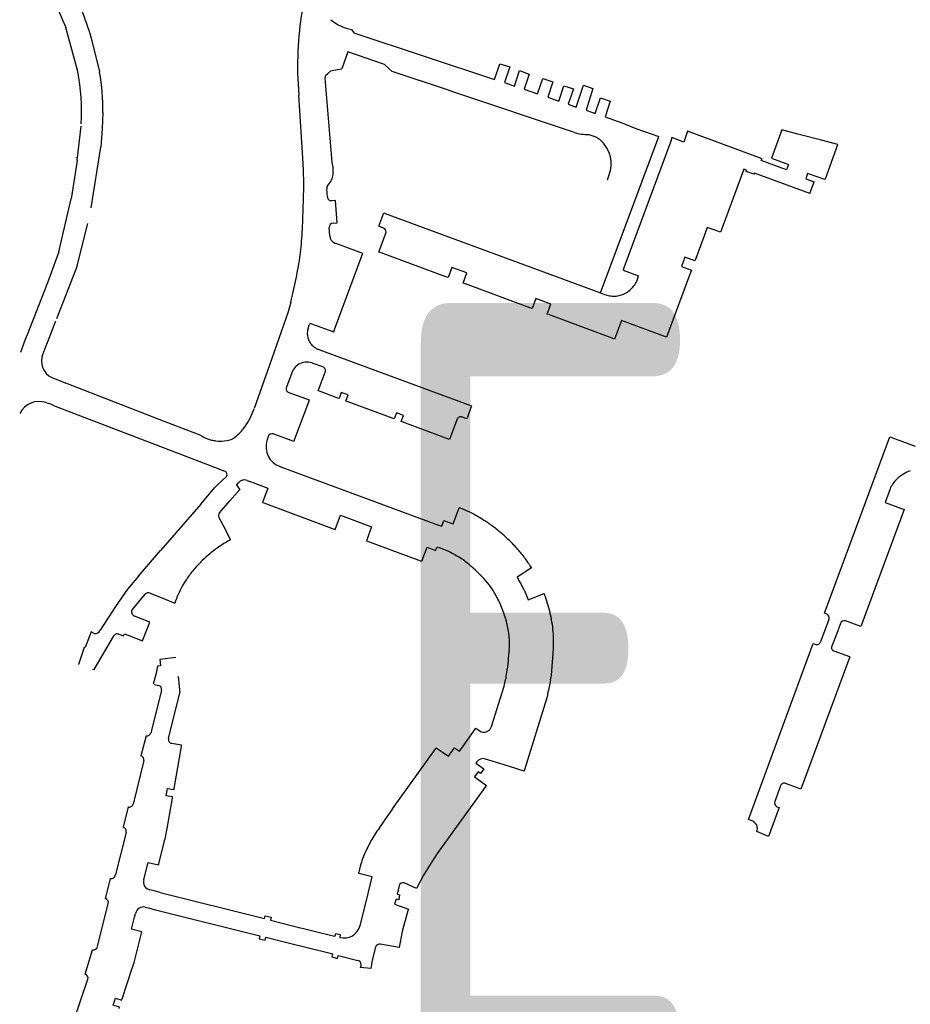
# Model space of a CAD drawing. Extents: x 148869 to 161638, y 453607 to 469810.
# Tile 842 of 1056: x 159124.2 to 159126.39, y 459841.94 to 459844.35. Entities that reach past the tile are written whole.
import ezdxf
from ezdxf.enums import TextEntityAlignment as Align

# ---------------------------------------------------------------- set-up
doc = ezdxf.new("R2010")
doc.units = 0
doc.layers.add('ALG1-OVERZICHT', color=1, linetype='CONTINUOUS')
doc.layers.add('LKI_V01_KANTRIJWEG', color=252, linetype='CONTINUOUS')
doc.styles.add('ISO', font='ISO.shx')

msp = doc.modelspace()

# ---------------------------------------------------------------- linework, layer by layer
at = {"layer": 'LKI_V01_KANTRIJWEG'}
for p, q in [((159124.2612, 459844.4634), (159124.3178, 459844.3298)), ((159124.2612, 459844.4634), (159124.3178, 459844.3298)), ((159124.347, 459844.2226), (159124.3178, 459844.3298)), ((159124.347, 459844.2226), (159124.3178, 459844.3298)), ((159125.0179, 459844.3254), (159125.0232, 459844.3173)), ((159125.0179, 459844.3254), (159125.0232, 459844.3173)), ((159124.3995, 459844.2277), (159124.3825, 459844.2976)), ((159124.3995, 459844.2277), (159124.3825, 459844.2976)), ((159125.0082, 459844.2707), (159124.9936, 459844.2286)), ((159125.0082, 459844.2707), (159124.9936, 459844.2286)), ((159124.3995, 459844.2277), (159124.4006, 459844.2209)), ((159124.3995, 459844.2277), (159124.4006, 459844.2209)), ((159124.9741, 459844.2255), (159124.9936, 459844.2286)), ((159124.9741, 459844.2255), (159124.9936, 459844.2286)), ((159124.8988, 459844.0112), (159124.8885, 459844.1641)), ((159124.8988, 459844.0112), (159124.8885, 459844.1641)), ((159125.2657, 459844.1724), (159125.2526, 459844.1772)), ((159125.2657, 459844.1724), (159125.2526, 459844.1772)), ((159125.5637, 459844.0729), (159125.2657, 459844.1724)), ((159125.5637, 459844.0729), (159125.2657, 459844.1724)), ((159124.3459, 459844.0048), (159124.3554, 459844.0883)), ((159124.3459, 459844.0048), (159124.3554, 459844.0883)), ((159126.1105, 459844.0692), (159126.0715, 459844.0792)), ((159126.1105, 459844.0692), (159126.0715, 459844.0792)), ((159126.1689, 459844.0542), (159126.1105, 459844.0692)), ((159126.1689, 459844.0542), (159126.1105, 459844.0692)), ((159125.6272, 459843.6803), (159125.7699, 459844.0631)), ((159125.6272, 459843.6803), (159125.7699, 459844.0631)), ((159125.7985, 459844.0496), (159125.6849, 459843.7413)), ((159125.7985, 459844.0496), (159125.6849, 459843.7413)), ((159125.7993, 459844.0517), (159125.7985, 459844.0496)), ((159125.7993, 459844.0517), (159125.7985, 459844.0496)), ((159126.2088, 459844.0439), (159126.1689, 459844.0542)), ((159126.2088, 459844.0439), (159126.1689, 459844.0542)), ((159126.1782, 459843.9596), (159126.2088, 459844.0439)), ((159126.1782, 459843.9596), (159126.2088, 459844.0439)), ((159124.3798, 459843.8888), (159124.4035, 459844.0367)), ((159124.3798, 459843.8888), (159124.4035, 459844.0367)), ((159124.3459, 459844.0048), (159124.3307, 459843.9106)), ((159124.3459, 459844.0048), (159124.3307, 459843.9106)), ((159124.3441, 459844.0109), (159124.3443, 459844.012)), ((159124.3441, 459844.0109), (159124.3443, 459844.012)), ((159124.9002, 459843.98), (159124.8988, 459844.0112)), ((159124.9002, 459843.98), (159124.8988, 459844.0112)), ((159124.9703, 459843.9996), (159124.9695, 459844.01)), ((159124.9703, 459843.9996), (159124.9695, 459844.01)), ((159125.6445, 459843.9573), (159125.6488, 459843.9694)), ((159125.6445, 459843.9573), (159125.6488, 459843.9694)), ((159125.9751, 459843.9746), (159125.9253, 459843.8398)), ((159125.9751, 459843.9746), (159125.9253, 459843.8398)), ((159125.9782, 459843.9831), (159125.9751, 459843.9746)), ((159125.9782, 459843.9831), (159125.9751, 459843.9746)), ((159124.9667, 459843.9539), (159124.9627, 459843.9492)), ((159124.9667, 459843.9539), (159124.9627, 459843.9492)), ((159124.9667, 459843.9539), (159124.9689, 459843.9571)), ((159124.9667, 459843.9539), (159124.9689, 459843.9571)), ((159126.1402, 459843.9237), (159126.1506, 459843.9521)), ((159126.1402, 459843.9237), (159126.1506, 459843.9521)), ((159124.9586, 459843.9154), (159124.9571, 459843.9354)), ((159124.9586, 459843.9154), (159124.9571, 459843.9354)), ((159124.3011, 459843.7808), (159124.3307, 459843.9106)), ((159124.3011, 459843.7808), (159124.3307, 459843.9106)), ((159125.0965, 459843.8763), (159125.1004, 459843.8749)), ((159125.0965, 459843.8763), (159125.1004, 459843.8749)), ((159125.1004, 459843.8749), (159125.6272, 459843.6803)), ((159125.1004, 459843.8749), (159125.6272, 459843.6803)), ((159124.3459, 459843.7467), (159124.3719, 459843.8502)), ((159124.3459, 459843.7467), (159124.3719, 459843.8502)), ((159124.9643, 459843.8202), (159124.963, 459843.8403)), ((159124.9643, 459843.8202), (159124.963, 459843.8403)), ((159125.8834, 459843.8264), (159125.8605, 459843.7643)), ((159125.8834, 459843.8264), (159125.8605, 459843.7643)), ((159124.9906, 459843.7971), (159124.9771, 459843.8021)), ((159124.9906, 459843.7971), (159124.9771, 459843.8021)), ((159124.3011, 459843.7808), (159124.2734, 459843.7046)), ((159124.3011, 459843.7808), (159124.2734, 459843.7046)), ((159124.8921, 459843.7738), (159124.8926, 459843.7782)), ((159124.8921, 459843.7738), (159124.8926, 459843.7782)), ((159125.2486, 459843.7198), (159125.0903, 459843.7783)), ((159125.2486, 459843.7198), (159125.0903, 459843.7783)), ((159124.9763, 459843.5906), (159125.0432, 459843.7714)), ((159124.9763, 459843.5906), (159125.0432, 459843.7714)), ((159124.3459, 459843.7467), (159124.3186, 459843.6772)), ((159124.3459, 459843.7467), (159124.3186, 459843.6772)), ((159125.848, 459843.7305), (159125.7916, 459843.5781)), ((159125.848, 459843.7305), (159125.7916, 459843.5781)), ((159124.2734, 459843.7046), (159124.2236, 459843.5777)), ((159124.2734, 459843.7046), (159124.2236, 459843.5777)), ((159125.7163, 459843.7091), (159125.7179, 459843.7133)), ((159125.7163, 459843.7091), (159125.7179, 459843.7133)), ((159125.7179, 459843.7133), (159125.7205, 459843.7219)), ((159125.7179, 459843.7133), (159125.7205, 459843.7219)), ((159125.4545, 459843.6438), (159125.2965, 459843.7022)), ((159125.4545, 459843.6438), (159125.2965, 459843.7022)), ((159125.6272, 459843.6803), (159125.637, 459843.6767)), ((159125.6272, 459843.6803), (159125.637, 459843.6767)), ((159124.3186, 459843.6772), (159124.2954, 459843.617)), ((159124.3186, 459843.6772), (159124.2954, 459843.617)), ((159124.8686, 459843.6577), (159124.8628, 459843.6342)), ((159124.8686, 459843.6577), (159124.8628, 459843.6342)), ((159124.2927, 459843.6113), (159124.2724, 459843.5578)), ((159124.2927, 459843.6113), (159124.2724, 459843.5578)), ((159125.656, 459843.5693), (159125.5023, 459843.6263)), ((159125.656, 459843.5693), (159125.5023, 459843.6263)), ((159124.9112, 459843.5929), (159124.9139, 459843.6022)), ((159124.9112, 459843.5929), (159124.9139, 459843.6022)), ((159124.2188, 459843.5664), (159124.2067, 459843.5346)), ((159124.2188, 459843.5664), (159124.2067, 459843.5346)), ((159124.2236, 459843.5777), (159124.2188, 459843.5664)), ((159124.2236, 459843.5777), (159124.2188, 459843.5664)), ((159124.2724, 459843.5578), (159124.2683, 459843.5479)), ((159124.2724, 459843.5578), (159124.2683, 459843.5479)), ((159124.9472, 459843.499), (159124.924, 459843.5076)), ((159124.9472, 459843.499), (159124.924, 459843.5076)), ((159124.2918, 459843.4702), (159124.3023, 459843.4655)), ((159124.2918, 459843.4702), (159124.3023, 459843.4655)), ((159124.3023, 459843.4655), (159124.318, 459843.4594)), ((159124.3023, 459843.4655), (159124.318, 459843.4594)), ((159124.8711, 459843.4848), (159124.8581, 459843.4494)), ((159124.8711, 459843.4848), (159124.8581, 459843.4494)), ((159124.5614, 459843.365), (159124.318, 459843.4594)), ((159124.5614, 459843.365), (159124.318, 459843.4594)), ((159124.9844, 459843.4227), (159124.939, 459843.4393)), ((159124.9844, 459843.4227), (159124.939, 459843.4393)), ((159125.1197, 459843.3727), (159125.0068, 459843.4144)), ((159125.1197, 459843.3727), (159125.0068, 459843.4144)), ((159124.2809, 459843.4075), (159124.2695, 459843.4115)), ((159124.2809, 459843.4075), (159124.2695, 459843.4115)), ((159124.2878, 459843.4047), (159124.2809, 459843.4075)), ((159124.2878, 459843.4047), (159124.2809, 459843.4075)), ((159124.2878, 459843.4047), (159124.5395, 459843.3085)), ((159124.2878, 459843.4047), (159124.5395, 459843.3085)), ((159124.9119, 459843.4127), (159124.8783, 459843.3222)), ((159124.9119, 459843.4127), (159124.8783, 459843.3222)), ((159124.6472, 459843.332), (159124.5614, 459843.365)), ((159124.6472, 459843.332), (159124.5614, 459843.365)), ((159125.2552, 459843.3224), (159125.1419, 459843.3645)), ((159125.2552, 459843.3224), (159125.1419, 459843.3645)), ((159124.7262, 459843.323), (159124.7289, 459843.3246)), ((159124.7262, 459843.323), (159124.7289, 459843.3246)), ((159124.8107, 459843.3204), (159124.8103, 459843.319)), ((159124.8107, 459843.3204), (159124.8103, 459843.319)), ((159124.8133, 459843.3287), (159124.8107, 459843.3204)), ((159124.8133, 459843.3287), (159124.8107, 459843.3204)), ((159126.3514, 459843.3225), (159126.398, 459843.3052)), ((159126.3514, 459843.3225), (159126.398, 459843.3052)), ((159124.5395, 459843.3085), (159124.6927, 459843.2493)), ((159124.5395, 459843.3085), (159124.6927, 459843.2493)), ((159124.6927, 459843.2493), (159124.7044, 459843.2447)), ((159124.6927, 459843.2493), (159124.7044, 459843.2447)), ((159124.6899, 459843.2115), (159124.7118, 459843.2304)), ((159124.6899, 459843.2115), (159124.7118, 459843.2304)), ((159124.7624, 459843.2209), (159124.7722, 459843.2173)), ((159124.7624, 459843.2209), (159124.7722, 459843.2173)), ((159124.6483, 459843.1628), (159124.6832, 459843.204)), ((159124.6483, 459843.1628), (159124.6832, 459843.204)), ((159124.6899, 459843.2115), (159124.6832, 459843.204)), ((159124.6899, 459843.2115), (159124.6832, 459843.204)), ((159124.7197, 459843.1709), (159124.7443, 459843.1992)), ((159124.7197, 459843.1709), (159124.7443, 459843.1992)), ((159124.7356, 459843.2097), (159124.7406, 459843.2154)), ((159124.7356, 459843.2097), (159124.7406, 459843.2154)), ((159124.7356, 459843.2097), (159124.7443, 459843.1992)), ((159124.7356, 459843.2097), (159124.7443, 459843.1992)), ((159124.7722, 459843.2173), (159124.7763, 459843.2158)), ((159124.7722, 459843.2173), (159124.7763, 459843.2158)), ((159126.3364, 459843.2003), (159126.3243, 459843.1667)), ((159126.3364, 459843.2003), (159126.3243, 459843.1667)), ((159124.6483, 459843.1628), (159124.55, 459843.0493)), ((159124.6483, 459843.1628), (159124.55, 459843.0493)), ((159124.6942, 459843.1416), (159124.7197, 459843.1709)), ((159124.6942, 459843.1416), (159124.7197, 459843.1709)), ((159124.8026, 459843.1663), (159124.9754, 459843.1018)), ((159124.8026, 459843.1663), (159124.9754, 459843.1018)), ((159125.2667, 459843.115), (159125.2814, 459843.1543)), ((159125.2667, 459843.115), (159125.2814, 459843.1543)), ((159125.2439, 459843.1232), (159125.2569, 459843.1185)), ((159125.2439, 459843.1232), (159125.2569, 459843.1185)), ((159125.2569, 459843.1185), (159125.2667, 459843.115)), ((159125.2569, 459843.1185), (159125.2667, 459843.115)), ((159125.0567, 459843.0721), (159125.1867, 459843.0242)), ((159125.0567, 459843.0721), (159125.1867, 459843.0242)), ((159125.227, 459843.0583), (159125.2333, 459843.0561)), ((159125.227, 459843.0583), (159125.2333, 459843.0561)), ((159125.2434, 459843.0521), (159125.2333, 459843.0561)), ((159125.2434, 459843.0521), (159125.2333, 459843.0561)), ((159124.4956, 459842.9865), (159124.55, 459843.0493)), ((159124.4956, 459842.9865), (159124.55, 459843.0493)), ((159124.481, 459842.9053), (159124.5122, 459842.9423)), ((159124.481, 459842.9053), (159124.5122, 459842.9423)), ((159125.4401, 459842.9535), (159125.446, 459842.9398)), ((159125.4401, 459842.9535), (159125.446, 459842.9398)), ((159125.4892, 459842.9443), (159125.4903, 459842.9413)), ((159125.4892, 459842.9443), (159125.4903, 459842.9413)), ((159125.3809, 459842.9217), (159125.3783, 459842.9267)), ((159125.3809, 459842.9217), (159125.3783, 459842.9267)), ((159125.3884, 459842.9027), (159125.3809, 459842.9217)), ((159125.3884, 459842.9027), (159125.3809, 459842.9217)), ((159126.1866, 459842.881), (159126.1663, 459842.8262)), ((159126.1866, 459842.881), (159126.1663, 459842.8262)), ((159126.2652, 459842.8635), (159126.2276, 459842.8773)), ((159126.2652, 459842.8635), (159126.2276, 459842.8773)), ((159124.4477, 459842.8444), (159124.4592, 459842.8406)), ((159124.4477, 459842.8444), (159124.4592, 459842.8406)), ((159124.5876, 459842.7872), (159124.5484, 459842.7827)), ((159124.5876, 459842.7872), (159124.5484, 459842.7827)), ((159126.2376, 459842.7889), (159126.1997, 459842.8027)), ((159126.2376, 459842.7889), (159126.1997, 459842.8027)), ((159124.5391, 459842.7493), (159124.5319, 459842.7223)), ((159124.5391, 459842.7493), (159124.5319, 459842.7223)), ((159124.5933, 459842.7413), (159124.5973, 459842.7014)), ((159124.5933, 459842.7413), (159124.5973, 459842.7014)), ((159125.5053, 459842.7326), (159125.507, 459842.7438)), ((159125.5053, 459842.7326), (159125.507, 459842.7438)), ((159124.5341, 459842.7217), (159124.5453, 459842.719)), ((159124.5341, 459842.7217), (159124.5453, 459842.719)), ((159125.3606, 459842.6189), (159125.3912, 459842.7178)), ((159125.3606, 459842.6189), (159125.3912, 459842.7178)), ((159124.5523, 459842.7072), (159124.5279, 459842.6094)), ((159124.5523, 459842.7072), (159124.5279, 459842.6094)), ((159124.5695, 459842.5895), (159124.5973, 459842.7014)), ((159124.5695, 459842.5895), (159124.5973, 459842.7014)), ((159124.5147, 459842.5961), (159124.502, 459842.5466)), ((159124.5147, 459842.5961), (159124.502, 459842.5466)), ((159124.5279, 459842.6094), (159124.5266, 459842.6032)), ((159124.5279, 459842.6094), (159124.5266, 459842.6032)), ((159124.5836, 459842.4672), (159124.601, 459842.5698)), ((159124.5836, 459842.4672), (159124.601, 459842.5698)), ((159125.282, 459842.5579), (159125.2912, 459842.5708)), ((159125.282, 459842.5579), (159125.2912, 459842.5708)), ((159125.1179, 459842.4173), (159125.2237, 459842.5646)), ((159125.1179, 459842.4173), (159125.2237, 459842.5646)), ((159124.5093, 459842.535), (159124.4825, 459842.4284)), ((159124.5093, 459842.535), (159124.4825, 459842.4284)), ((159125.3243, 459842.5322), (159125.3222, 459842.5285)), ((159125.3243, 459842.5322), (159125.3222, 459842.5285)), ((159125.3889, 459842.5257), (159125.3454, 459842.539)), ((159125.3889, 459842.5257), (159125.3454, 459842.539)), ((159125.4404, 459842.5096), (159125.3889, 459842.5257)), ((159125.4404, 459842.5096), (159125.3889, 459842.5257)), ((159125.4413, 459842.5125), (159125.4404, 459842.5096)), ((159125.4413, 459842.5125), (159125.4404, 459842.5096)), ((159126.0681, 459842.473), (159126.054, 459842.4354)), ((159126.0681, 459842.473), (159126.054, 459842.4354)), ((159126.1011, 459842.4715), (159126.0804, 459842.4792)), ((159126.1011, 459842.4715), (159126.0804, 459842.4792)), ((159124.5661, 459842.3692), (159124.579, 459842.4433)), ((159124.5661, 459842.3692), (159124.579, 459842.4433)), ((159124.4705, 459842.4216), (159124.4581, 459842.3718)), ((159124.4705, 459842.4216), (159124.4581, 459842.3718)), ((159125.1179, 459842.4173), (159125.104, 459842.3977)), ((159125.1179, 459842.4173), (159125.104, 459842.3977)), ((159126.0647, 459842.4204), (159126.0384, 459842.3497)), ((159126.0647, 459842.4204), (159126.0384, 459842.3497)), ((159126.0595, 459842.4221), (159126.0647, 459842.4204)), ((159126.0595, 459842.4221), (159126.0647, 459842.4204)), ((159125.104, 459842.3977), (159125.0878, 459842.3738)), ((159125.104, 459842.3977), (159125.0878, 459842.3738)), ((159124.4654, 459842.3591), (159124.4395, 459842.2559)), ((159124.4654, 459842.3591), (159124.4395, 459842.2559)), ((159126.0384, 459842.3497), (159126.0103, 459842.3612)), ((159126.0384, 459842.3497), (159126.0103, 459842.3612)), ((159124.5459, 459842.2824), (159124.5589, 459842.3351)), ((159124.5459, 459842.2824), (159124.5589, 459842.3351)), ((159124.5092, 459842.2436), (159124.5125, 459842.2567)), ((159124.5092, 459842.2436), (159124.5125, 459842.2567)), ((159125.0354, 459842.2589), (159125.0359, 459842.2618)), ((159125.0354, 459842.2589), (159125.0359, 459842.2618)), ((159124.4151, 459842.1971), (159124.4273, 459842.2467)), ((159124.4151, 459842.1971), (159124.4273, 459842.2467)), ((159124.5346, 459842.2162), (159124.5235, 459842.2188)), ((159124.5346, 459842.2162), (159124.5235, 459842.2188)), ((159124.5492, 459842.2124), (159124.5346, 459842.2162)), ((159124.5492, 459842.2124), (159124.5346, 459842.2162)), ((159124.3953, 459842.0796), (159124.422, 459842.1852)), ((159124.3953, 459842.0796), (159124.422, 459842.1852)), ((159125.0388, 459842.1313), (159125.0532, 459842.1891)), ((159125.0388, 459842.1313), (159125.0532, 459842.1891)), ((159124.4865, 459842.1515), (159124.489, 459842.1612)), ((159124.4865, 459842.1515), (159124.489, 459842.1612)), ((159124.5126, 459842.1763), (159124.5229, 459842.1736)), ((159124.5126, 459842.1763), (159124.5229, 459842.1736)), ((159124.5229, 459842.1736), (159124.5374, 459842.17)), ((159124.5229, 459842.1736), (159124.5374, 459842.17)), ((159124.4887, 459842.054), (159124.5032, 459842.1129)), ((159124.4887, 459842.054), (159124.5032, 459842.1129)), ((159124.3657, 459842.0126), (159124.3831, 459842.0721)), ((159124.3657, 459842.0126), (159124.3831, 459842.0721)), ((159124.4558, 459841.9515), (159124.4808, 459842.0272)), ((159124.4558, 459841.9515), (159124.4808, 459842.0272)), ((159125.0648, 459842.0263), (159125.0398, 459842.0288)), ((159125.0648, 459842.0263), (159125.0398, 459842.0288)), ((159124.3366, 459841.8967), (159124.3719, 459841.9999)), ((159124.3366, 459841.8967), (159124.3719, 459841.9999))]:
    msp.add_line(p, q, dxfattribs=at)
for points in [[(159125.0232, 459844.3173), (159125.3679, 459844.2024), (159125.3805, 459844.2415), (159125.405, 459844.2337), (159125.3924, 459844.1951), (159125.4165, 459844.1864), (159125.4291, 459844.2245), (159125.4527, 459844.2162), (159125.4406, 459844.1791), (159125.4732, 459844.1675), (159125.4858, 459844.2056), (159125.5109, 459844.1973), (159125.4983, 459844.1592), (159125.5254, 459844.1495), (159125.5375, 459844.1876), (159125.5611, 459844.1798), (159125.5485, 459844.1422), (159125.5681, 459844.1354), (159125.5855, 459844.1886), (159125.6086, 459844.1808), (159125.5922, 459844.1277), (159125.6147, 459844.1199), (159125.6273, 459844.1575), (159125.6509, 459844.1498), (159125.6388, 459844.1112), (159125.6819, 459844.0955)], [(159125.0232, 459844.3173), (159125.3679, 459844.2024), (159125.3805, 459844.2415), (159125.405, 459844.2337), (159125.3924, 459844.1951), (159125.4165, 459844.1864), (159125.4291, 459844.2245), (159125.4527, 459844.2162), (159125.4406, 459844.1791), (159125.4732, 459844.1675), (159125.4858, 459844.2056), (159125.5109, 459844.1973), (159125.4983, 459844.1592), (159125.5254, 459844.1495), (159125.5375, 459844.1876), (159125.5611, 459844.1798), (159125.5485, 459844.1422), (159125.5681, 459844.1354), (159125.5855, 459844.1886), (159125.6086, 459844.1808), (159125.5922, 459844.1277), (159125.6147, 459844.1199), (159125.6273, 459844.1575), (159125.6509, 459844.1498), (159125.6388, 459844.1112), (159125.6819, 459844.0955)], [(159125.1101, 459844.2287), (159125.0985, 459844.2391), (159125.0082, 459844.2707)], [(159125.1101, 459844.2287), (159125.0985, 459844.2391), (159125.0082, 459844.2707)], [(159124.9695, 459844.01), (159124.9533, 459844.2059), (159124.9546, 459844.2137), (159124.96, 459844.2175), (159124.9669, 459844.2243), (159124.9741, 459844.2255)], [(159124.9695, 459844.01), (159124.9533, 459844.2059), (159124.9546, 459844.2137), (159124.96, 459844.2175), (159124.9669, 459844.2243), (159124.9741, 459844.2255)], [(159125.2526, 459844.1772), (159125.1172, 459844.2223), (159125.1101, 459844.2287)], [(159125.2526, 459844.1772), (159125.1172, 459844.2223), (159125.1101, 459844.2287)], [(159124.4084, 459844.1217), (159124.4069, 459844.0827), (159124.4035, 459844.0367)], [(159124.4084, 459844.1217), (159124.4069, 459844.0827), (159124.4035, 459844.0367)], [(159125.6819, 459844.0955), (159125.7136, 459844.0824), (159125.7699, 459844.0631)], [(159125.6819, 459844.0955), (159125.7136, 459844.0824), (159125.7699, 459844.0631)], [(159126.023, 459844.0087), (159125.8401, 459844.0763), (159125.8316, 459844.0496), (159125.8019, 459844.0607), (159125.7993, 459844.0517)], [(159126.023, 459844.0087), (159125.8401, 459844.0763), (159125.8316, 459844.0496), (159125.8019, 459844.0607), (159125.7993, 459844.0517)], [(159126.0715, 459844.0792), (159126.0464, 459844.0102), (159126.084, 459843.9962)], [(159126.0715, 459844.0792), (159126.0464, 459844.0102), (159126.084, 459843.9962)], [(159125.6482, 459844.0243), (159125.6424, 459844.036), (159125.6349, 459844.0466)], [(159125.6482, 459844.0243), (159125.6424, 459844.036), (159125.6349, 459844.0466)], [(159126.084, 459843.9962), (159126.088, 459843.9947), (159126.0831, 459843.9818), (159126.0212, 459844.0044), (159126.023, 459844.0087)], [(159126.084, 459843.9962), (159126.088, 459843.9947), (159126.0831, 459843.9818), (159126.0212, 459844.0044), (159126.023, 459844.0087)], [(159124.8997, 459843.9022), (159124.9008, 459843.9487), (159124.9002, 459843.98)], [(159124.8997, 459843.9022), (159124.9008, 459843.9487), (159124.9002, 459843.98)], [(159126.1402, 459843.9237), (159126.0043, 459843.9735), (159126.0032, 459843.9707), (159125.9843, 459843.9777), (159125.9852, 459843.9804), (159125.9782, 459843.9831)], [(159126.1402, 459843.9237), (159126.0043, 459843.9735), (159126.0032, 459843.9707), (159125.9843, 459843.9777), (159125.9852, 459843.9804), (159125.9782, 459843.9831)], [(159126.1388, 459843.9714), (159126.1346, 459843.9729), (159126.13, 459843.9597), (159126.1506, 459843.9521)], [(159126.1388, 459843.9714), (159126.1346, 459843.9729), (159126.13, 459843.9597), (159126.1506, 459843.9521)], [(159126.1782, 459843.9596), (159126.1771, 459843.9599), (159126.1765, 459843.9576), (159126.1388, 459843.9714)], [(159126.1782, 459843.9596), (159126.1771, 459843.9599), (159126.1765, 459843.9576), (159126.1388, 459843.9714)], [(159124.9627, 459843.9492), (159124.9587, 459843.9431), (159124.9575, 459843.9393), (159124.9571, 459843.9354)], [(159124.9627, 459843.9492), (159124.9587, 459843.9431), (159124.9575, 459843.9393), (159124.9571, 459843.9354)], [(159124.9723, 459843.8509), (159124.9822, 459843.8516), (159124.9788, 459843.9068), (159124.969, 459843.9057)], [(159124.9723, 459843.8509), (159124.9822, 459843.8516), (159124.9788, 459843.9068), (159124.969, 459843.9057)], [(159125.0956, 459843.8391), (159125.0844, 459843.8433), (159125.0965, 459843.8763)], [(159125.0956, 459843.8391), (159125.0844, 459843.8433), (159125.0965, 459843.8763)], [(159125.0903, 459843.7783), (159125.0847, 459843.7804), (159125.1015, 459843.8264)], [(159125.0903, 459843.7783), (159125.0847, 459843.7804), (159125.1015, 459843.8264)], [(159125.9253, 459843.8398), (159125.9212, 459843.8286), (159125.8886, 459843.8404), (159125.8834, 459843.8264)], [(159125.9253, 459843.8398), (159125.9212, 459843.8286), (159125.8886, 459843.8404), (159125.8834, 459843.8264)], [(159125.0432, 459843.7714), (159125.0453, 459843.7771), (159124.9906, 459843.7971)], [(159125.0432, 459843.7714), (159125.0453, 459843.7771), (159124.9906, 459843.7971)], [(159125.8605, 459843.7643), (159125.8585, 459843.7588), (159125.8341, 459843.7676), (159125.8256, 459843.7453), (159125.8501, 459843.736), (159125.848, 459843.7305)], [(159125.8605, 459843.7643), (159125.8585, 459843.7588), (159125.8341, 459843.7676), (159125.8256, 459843.7453), (159125.8501, 459843.736), (159125.848, 459843.7305)], [(159125.2965, 459843.7022), (159125.2909, 459843.7043), (159125.2999, 459843.7291), (159125.2631, 459843.7423), (159125.2541, 459843.7178), (159125.2486, 459843.7198)], [(159125.2965, 459843.7022), (159125.2909, 459843.7043), (159125.2999, 459843.7291), (159125.2631, 459843.7423), (159125.2541, 459843.7178), (159125.2486, 459843.7198)], [(159125.6849, 459843.7413), (159125.6828, 459843.7356), (159125.7205, 459843.7219)], [(159125.6849, 459843.7413), (159125.6828, 459843.7356), (159125.7205, 459843.7219)], [(159125.5023, 459843.6263), (159125.4966, 459843.6284), (159125.5057, 459843.6526), (159125.4692, 459843.6663), (159125.4599, 459843.6418), (159125.4545, 459843.6438)], [(159125.5023, 459843.6263), (159125.4966, 459843.6284), (159125.5057, 459843.6526), (159125.4692, 459843.6663), (159125.4599, 459843.6418), (159125.4545, 459843.6438)], [(159124.8628, 459843.6342), (159124.8169, 459843.5032), (159124.779, 459843.3969)], [(159124.8628, 459843.6342), (159124.8169, 459843.5032), (159124.779, 459843.3969)], [(159125.7916, 459843.5781), (159125.7894, 459843.5722), (159125.6787, 459843.6131), (159125.6618, 459843.5672), (159125.656, 459843.5693)], [(159125.7916, 459843.5781), (159125.7894, 459843.5722), (159125.6787, 459843.6131), (159125.6618, 459843.5672), (159125.656, 459843.5693)], [(159124.9199, 459843.6047), (159124.9742, 459843.5849), (159124.9763, 459843.5906)], [(159124.9199, 459843.6047), (159124.9742, 459843.5849), (159124.9763, 459843.5906)], [(159124.2683, 459843.5479), (159124.2609, 459843.5288), (159124.2594, 459843.523)], [(159124.2683, 459843.5479), (159124.2609, 459843.5288), (159124.2594, 459843.523)], [(159124.9375, 459843.5416), (159125.3116, 459843.4036), (159125.3004, 459843.3722), (159125.2888, 459843.3764)], [(159124.9375, 459843.5416), (159125.3116, 459843.4036), (159125.3004, 459843.3722), (159125.2888, 459843.3764)], [(159124.939, 459843.4393), (159124.9362, 459843.4403), (159124.9529, 459843.4862)], [(159124.939, 459843.4393), (159124.9362, 459843.4403), (159124.9529, 459843.4862)], [(159124.8643, 459843.4363), (159124.9139, 459843.4181), (159124.9119, 459843.4127)], [(159124.8643, 459843.4363), (159124.9139, 459843.4181), (159124.9119, 459843.4127)], [(159125.0068, 459843.4144), (159125.0041, 459843.4154), (159125.0096, 459843.4305), (159124.9926, 459843.4368), (159124.9871, 459843.4217), (159124.9844, 459843.4227)], [(159125.0068, 459843.4144), (159125.0041, 459843.4154), (159125.0096, 459843.4305), (159124.9926, 459843.4368), (159124.9871, 459843.4217), (159124.9844, 459843.4227)], [(159125.1419, 459843.3645), (159125.1396, 459843.3654), (159125.1451, 459843.3804), (159125.1281, 459843.3867), (159125.1224, 459843.3717), (159125.1197, 459843.3727)], [(159125.1419, 459843.3645), (159125.1396, 459843.3654), (159125.1451, 459843.3804), (159125.1281, 459843.3867), (159125.1224, 459843.3717), (159125.1197, 459843.3727)], [(159125.2759, 459843.3696), (159125.2578, 459843.3214), (159125.2552, 459843.3224)], [(159125.2759, 459843.3696), (159125.2578, 459843.3214), (159125.2552, 459843.3224)], [(159124.8783, 459843.3222), (159124.8761, 459843.3164), (159124.8261, 459843.3352)], [(159124.8783, 459843.3222), (159124.8761, 459843.3164), (159124.8261, 459843.3352)], [(159126.1812, 459842.8941), (159126.176, 459842.8962), (159126.3358, 459843.3281), (159126.3514, 459843.3225)], [(159126.1812, 459842.8941), (159126.176, 459842.8962), (159126.3358, 459843.3281), (159126.3514, 459843.3225)], [(159124.8424, 459843.2553), (159125.0365, 459843.1831), (159125.2213, 459843.1151)], [(159124.8424, 459843.2553), (159125.0365, 459843.1831), (159125.2213, 459843.1151)], [(159124.7763, 459843.2158), (159124.8126, 459843.2023), (159124.7996, 459843.1674), (159124.8026, 459843.1663)], [(159124.7763, 459843.2158), (159124.8126, 459843.2023), (159124.7996, 459843.1674), (159124.8026, 459843.1663)], [(159126.3243, 459843.1667), (159126.371, 459843.1496), (159126.2652, 459842.8635)], [(159126.3243, 459843.1667), (159126.371, 459843.1496), (159126.2652, 459842.8635)], [(159124.6929, 459843.1304), (159124.7023, 459843.1124), (159124.7215, 459843.076)], [(159124.6929, 459843.1304), (159124.7023, 459843.1124), (159124.7215, 459843.076)], [(159124.9754, 459843.1018), (159124.9777, 459843.1009), (159124.9909, 459843.1359), (159125.0669, 459843.1077), (159125.0542, 459843.073), (159125.0567, 459843.0721)], [(159124.9754, 459843.1018), (159124.9777, 459843.1009), (159124.9909, 459843.1359), (159125.0669, 459843.1077), (159125.0542, 459843.073), (159125.0567, 459843.0721)], [(159125.2213, 459843.1151), (159125.2387, 459843.1088), (159125.2439, 459843.1232)], [(159125.2213, 459843.1151), (159125.2387, 459843.1088), (159125.2439, 459843.1232)], [(159125.1867, 459843.0242), (159125.1897, 459843.0231), (159125.2028, 459843.0576), (159125.2235, 459843.0496), (159125.227, 459843.0583)], [(159125.1867, 459843.0242), (159125.1897, 459843.0231), (159125.2028, 459843.0576), (159125.2235, 459843.0496), (159125.227, 459843.0583)], [(159125.4568, 459843.0095), (159125.4583, 459843.0072), (159125.4231, 459842.9846)], [(159125.4568, 459843.0095), (159125.4583, 459843.0072), (159125.4231, 459842.9846)], [(159124.4956, 459842.9865), (159124.4686, 459842.955), (159124.4397, 459842.9127), (159124.402, 459842.8546)], [(159124.4956, 459842.9865), (159124.4686, 459842.955), (159124.4397, 459842.9127), (159124.402, 459842.8546)], [(159125.3579, 459842.9612), (159125.3517, 459842.9695), (159125.3465, 459842.9756)], [(159125.3579, 459842.9612), (159125.3517, 459842.9695), (159125.3465, 459842.9756)], [(159124.5242, 459842.9452), (159124.5473, 459842.9358), (159124.585, 459842.9207)], [(159124.5242, 459842.9452), (159124.5473, 459842.9358), (159124.585, 459842.9207)], [(159125.446, 459842.9398), (159125.4505, 459842.9286), (159125.4892, 459842.9443)], [(159125.446, 459842.9398), (159125.4505, 459842.9286), (159125.4892, 459842.9443)], [(159124.4681, 459842.8432), (159124.5056, 459842.828), (159124.5237, 459842.8741), (159124.4858, 459842.8889)], [(159124.4681, 459842.8432), (159124.5056, 459842.828), (159124.5237, 459842.8741), (159124.4858, 459842.8889)], [(159126.2149, 459842.8711), (159126.2059, 459842.8462), (159126.1939, 459842.8156)], [(159126.2149, 459842.8711), (159126.2059, 459842.8462), (159126.1939, 459842.8156)], [(159124.3873, 459842.8463), (159124.38, 459842.8505), (159124.3655, 459842.8121), (159124.3641, 459842.8127)], [(159124.3873, 459842.8463), (159124.38, 459842.8505), (159124.3655, 459842.8121), (159124.3641, 459842.8127)], [(159124.3829, 459842.7587), (159124.3874, 459842.7581), (159124.435, 459842.8394)], [(159124.3829, 459842.7587), (159124.3874, 459842.7581), (159124.435, 459842.8394)], [(159124.4592, 459842.8406), (159124.4616, 459842.8458), (159124.4681, 459842.8432)], [(159124.4592, 459842.8406), (159124.4616, 459842.8458), (159124.4681, 459842.8432)], [(159124.3488, 459842.7701), (159124.3498, 459842.7712), (159124.3641, 459842.8127)], [(159124.3488, 459842.7701), (159124.3498, 459842.7712), (159124.3641, 459842.8127)], [(159125.9989, 459842.3875), (159125.9896, 459842.391), (159126.1485, 459842.8217), (159126.1531, 459842.8201)], [(159125.9989, 459842.3875), (159125.9896, 459842.391), (159126.1485, 459842.8217), (159126.1531, 459842.8201)], [(159126.2376, 459842.7889), (159126.1183, 459842.4652), (159126.1011, 459842.4715)], [(159126.2376, 459842.7889), (159126.1183, 459842.4652), (159126.1011, 459842.4715)], [(159124.5484, 459842.7827), (159124.5502, 459842.7668), (159124.5422, 459842.7664), (159124.5391, 459842.7493)], [(159124.5484, 459842.7827), (159124.5502, 459842.7668), (159124.5422, 459842.7664), (159124.5391, 459842.7493)], [(159125.4985, 459842.6994), (159125.4957, 459842.6886), (159125.4413, 459842.5125)], [(159125.4985, 459842.6994), (159125.4957, 459842.6886), (159125.4413, 459842.5125)], [(159125.2912, 459842.5708), (159125.3222, 459842.6148), (159125.3355, 459842.6057)], [(159125.2912, 459842.5708), (159125.3222, 459842.6148), (159125.3355, 459842.6057)], [(159124.601, 459842.5698), (159124.6015, 459842.5726), (159124.5769, 459842.5771)], [(159124.601, 459842.5698), (159124.6015, 459842.5726), (159124.5769, 459842.5771)], [(159125.2237, 459842.5646), (159125.2253, 459842.5668), (159125.255, 459842.5457), (159125.2701, 459842.5667), (159125.282, 459842.5579)], [(159125.2237, 459842.5646), (159125.2253, 459842.5668), (159125.255, 459842.5457), (159125.2701, 459842.5667), (159125.282, 459842.5579)], [(159125.3222, 459842.5285), (159125.3416, 459842.5149), (159125.3339, 459842.5035), (159125.3278, 459842.5079), (159125.3185, 459842.4958), (159125.3478, 459842.4746), (159125.3463, 459842.4726)], [(159125.3222, 459842.5285), (159125.3416, 459842.5149), (159125.3339, 459842.5035), (159125.3278, 459842.5079), (159125.3185, 459842.4958), (159125.3478, 459842.4746), (159125.3463, 459842.4726)], [(159124.579, 459842.4433), (159124.5795, 459842.4462), (159124.5638, 459842.4492), (159124.567, 459842.4671), (159124.5831, 459842.4643), (159124.5836, 459842.4672)], [(159124.579, 459842.4433), (159124.5795, 459842.4462), (159124.5638, 459842.4492), (159124.567, 459842.4671), (159124.5831, 459842.4643), (159124.5836, 459842.4672)], [(159125.3463, 459842.4726), (159125.2275, 459842.3079), (159125.2082, 459842.2787), (159125.1938, 459842.2546), (159125.1771, 459842.2222), (159125.1468, 459842.2357)], [(159125.3463, 459842.4726), (159125.2275, 459842.3079), (159125.2082, 459842.2787), (159125.1938, 459842.2546), (159125.1771, 459842.2222), (159125.1468, 459842.2357)], [(159124.5125, 459842.2567), (159124.5198, 459842.2858), (159124.5452, 459842.2797), (159124.5459, 459842.2824)], [(159124.5125, 459842.2567), (159124.5198, 459842.2858), (159124.5452, 459842.2797), (159124.5459, 459842.2824)], [(159125.0532, 459842.1891), (159125.0682, 459842.2502), (159125.0354, 459842.2589)], [(159125.0532, 459842.1891), (159125.0682, 459842.2502), (159125.0354, 459842.2589)], [(159124.5492, 459842.2124), (159124.8043, 459842.1484), (159124.8062, 459842.1554), (159124.8206, 459842.1515), (159124.819, 459842.1446), (159124.8702, 459842.1317), (159124.9763, 459842.1051), (159124.9775, 459842.106), (159124.9794, 459842.1121), (159124.9902, 459842.1095), (159124.9886, 459842.1022)], [(159124.5492, 459842.2124), (159124.8043, 459842.1484), (159124.8062, 459842.1554), (159124.8206, 459842.1515), (159124.819, 459842.1446), (159124.8702, 459842.1317), (159124.9763, 459842.1051), (159124.9775, 459842.106), (159124.9794, 459842.1121), (159124.9902, 459842.1095), (159124.9886, 459842.1022)], [(159125.1344, 459842.2294), (159125.1294, 459842.2084), (159125.1352, 459842.2068), (159125.1336, 459842.1945), (159125.1266, 459842.1962), (159125.1229, 459842.1836), (159125.1571, 459842.1714), (159125.1558, 459842.1674)], [(159125.1344, 459842.2294), (159125.1294, 459842.2084), (159125.1352, 459842.2068), (159125.1336, 459842.1945), (159125.1266, 459842.1962), (159125.1229, 459842.1836), (159125.1571, 459842.1714), (159125.1558, 459842.1674)], [(159124.5374, 459842.17), (159124.7932, 459842.1061), (159124.7914, 459842.0989), (159124.806, 459842.0953), (159124.8078, 459842.1025), (159124.8596, 459842.0897), (159124.9656, 459842.0633), (159124.9708, 459842.062), (159124.9691, 459842.0545), (159124.9834, 459842.051), (159124.9853, 459842.0577), (159125.0334, 459842.0461)], [(159124.5374, 459842.17), (159124.7932, 459842.1061), (159124.7914, 459842.0989), (159124.806, 459842.0953), (159124.8078, 459842.1025), (159124.8596, 459842.0897), (159124.9656, 459842.0633), (159124.9708, 459842.062), (159124.9691, 459842.0545), (159124.9834, 459842.051), (159124.9853, 459842.0577), (159125.0334, 459842.0461)], [(159125.1558, 459842.1674), (159125.1512, 459842.153), (159125.1446, 459842.1291), (159125.1416, 459842.1165), (159125.134, 459842.0773), (159125.0877, 459842.0858)], [(159125.1558, 459842.1674), (159125.1512, 459842.153), (159125.1446, 459842.1291), (159125.1416, 459842.1165), (159125.134, 459842.0773), (159125.0877, 459842.0858)], [(159124.5032, 459842.1129), (159124.504, 459842.116), (159124.4792, 459842.1224), (159124.4865, 459842.1515)], [(159124.5032, 459842.1129), (159124.504, 459842.116), (159124.4792, 459842.1224), (159124.4865, 459842.1515)], [(159125.0767, 459842.0788), (159125.0685, 459842.046), (159125.0648, 459842.0263)], [(159125.0767, 459842.0788), (159125.0685, 459842.046), (159125.0648, 459842.0263)], [(159124.4482, 459841.9285), (159124.4491, 459841.9313), (159124.434, 459841.9366), (159124.4396, 459841.9536), (159124.4549, 459841.9486), (159124.4558, 459841.9515)], [(159124.4482, 459841.9285), (159124.4491, 459841.9313), (159124.434, 459841.9366), (159124.4396, 459841.9536), (159124.4549, 459841.9486), (159124.4558, 459841.9515)]]:
    msp.add_lwpolyline(points, dxfattribs=at)
for centre, radius, start, end in [((159123.5118, 459844.043), 0.9071, 16.2983, 25.0738), ((159123.5118, 459844.043), 0.9071, 16.2983, 25.0738), ((159125.5932, 459844.2466), 0.7073, 169.9584, 177.8574), ((159125.5932, 459844.2466), 0.7073, 169.9584, 177.8574), ((159125.0352, 459844.4277), 0.1038, 229.1333, 260.4274), ((159125.0352, 459844.4277), 0.1038, 229.1333, 260.4274), ((159125.7105, 459844.2341), 0.825, 177.2976, 184.8692), ((159125.7105, 459844.2341), 0.825, 177.2976, 184.8692), ((159123.8588, 459844.126), 0.4977, 356.3537, 11.1878), ((159123.8588, 459844.126), 0.4977, 356.3537, 11.1878), ((159123.9245, 459844.1335), 0.4841, 358.6031, 10.401), ((159123.9245, 459844.1335), 0.4841, 358.6031, 10.401), ((159125.6046, 459844.2174), 0.1502, 254.2214, 258.9421), ((159125.6046, 459844.2174), 0.1502, 254.2214, 258.9421), ((159125.6084, 459844.2558), 0.1886, 260.0252, 265.7019), ((159125.6084, 459844.2558), 0.1886, 260.0252, 265.7019), ((159125.588, 459844.0075), 0.0605, 74.4258, 84.0793), ((159125.588, 459844.0075), 0.0605, 74.4258, 84.0793), ((159125.5922, 459844.0136), 0.0536, 65.6218, 76.9614), ((159125.5922, 459844.0136), 0.0536, 65.6218, 76.9614), ((159125.588, 459844.0073), 0.0611, 39.9832, 64.5108), ((159125.588, 459844.0073), 0.0611, 39.9832, 64.5108), ((159125.5747, 459843.995), 0.0792, 13.4803, 21.7373), ((159125.5747, 459843.995), 0.0792, 13.4803, 21.7373), ((159124.8307, 459843.9687), 0.143, 6.304, 12.4737), ((159124.8307, 459843.9687), 0.143, 6.304, 12.4737), ((159125.5783, 459843.9961), 0.0754, 339.2611, 13.3161), ((159125.5783, 459843.9961), 0.0754, 339.2611, 13.3161), ((159124.9407, 459843.9723), 0.032, 342.5912, 354.1977), ((159124.9407, 459843.9723), 0.032, 342.5912, 354.1977), ((159124.8892, 459843.9784), 0.0838, 353.6367, 4.1167), ((159124.8892, 459843.9784), 0.0838, 353.6367, 4.1167), ((159124.938, 459843.9729), 0.0347, 332.9219, 343.0222), ((159124.938, 459843.9729), 0.0347, 332.9219, 343.0222), ((159120.5259, 459844.0298), 4.3757, 357.4623, 358.3288), ((159120.5259, 459844.0298), 4.3757, 357.4623, 358.3288), ((159124.9683, 459843.9154), 0.00971, 179.9538, 274.0943), ((159124.9683, 459843.9154), 0.00971, 179.9538, 274.0943), ((159124.9733, 459843.8407), 0.0103, 95.7364, 181.9915), ((159124.9733, 459843.8407), 0.0103, 95.7364, 181.9915), ((159123.5186, 459843.9181), 1.3812, 354.1849, 356.5957), ((159123.5186, 459843.9181), 1.3812, 354.1849, 356.5957), ((159125.0924, 459843.8301), 0.00956, 44.6822, 70.334), ((159125.0924, 459843.8301), 0.00956, 44.6822, 70.334), ((159125.0923, 459843.8298), 0.00983, 339.4637, 45.6287), ((159125.0923, 459843.8298), 0.00983, 339.4637, 45.6287), ((159124.9842, 459843.8207), 0.0199, 181.3442, 249.0712), ((159124.9842, 459843.8207), 0.0199, 181.3442, 249.0712), ((159123.8965, 459843.9153), 1.0056, 348.5362, 351.9127), ((159123.8965, 459843.9153), 1.0056, 348.5362, 351.9127), ((159123.8738, 459843.9199), 1.0288, 345.2323, 348.5335), ((159123.8738, 459843.9199), 1.0288, 345.2323, 348.5335), ((159125.6604, 459843.7348), 0.0615, 322.6861, 335.2991), ((159125.6604, 459843.7348), 0.0615, 322.6861, 335.2991), ((159125.6621, 459843.7266), 0.0538, 284.4759, 297.3051), ((159125.6621, 459843.7266), 0.0538, 284.4759, 297.3051), ((159125.653, 459843.7431), 0.0727, 297.6787, 309.2686), ((159125.653, 459843.7431), 0.0727, 297.6787, 309.2686), ((159125.646, 459843.7479), 0.0809, 310.954, 321.4535), ((159125.646, 459843.7479), 0.0809, 310.954, 321.4535), ((159125.6596, 459843.7333), 0.0609, 248.237, 260.3026), ((159125.6596, 459843.7333), 0.0609, 248.237, 260.3026), ((159125.6595, 459843.7319), 0.0595, 260.106, 272.4622), ((159125.6595, 459843.7319), 0.0595, 260.106, 272.4622), ((159125.6598, 459843.7335), 0.0612, 272.1049, 284.8817), ((159125.6598, 459843.7335), 0.0612, 272.1049, 284.8817), ((159124.9394, 459843.5826), 0.0301, 169.4195, 179.4625), ((159124.9394, 459843.5826), 0.0301, 169.4195, 179.4625), ((159124.9616, 459843.5827), 0.0523, 179.7303, 191.7222), ((159124.9616, 459843.5827), 0.0523, 179.7303, 191.7222), ((159124.9303, 459843.5848), 0.0207, 156.9057, 170.5646), ((159124.9303, 459843.5848), 0.0207, 156.9057, 170.5646), ((159124.9181, 459843.6005), 0.00458, 67.5951, 158.5487), ((159124.9181, 459843.6005), 0.00458, 67.5951, 158.5487), ((159124.9443, 459843.5787), 0.0346, 191.1447, 203.884), ((159124.9443, 459843.5787), 0.0346, 191.1447, 203.884), ((159124.9514, 459843.5814), 0.0422, 203.2975, 216.3553), ((159124.9514, 459843.5814), 0.0422, 203.2975, 216.3553), ((159124.9547, 459843.5835), 0.046, 216.0816, 228.7169), ((159124.9547, 459843.5835), 0.046, 216.0816, 228.7169), ((159124.9459, 459843.573), 0.0323, 228.1527, 241.9239), ((159124.9459, 459843.573), 0.0323, 228.1527, 241.9239), ((159124.9504, 459843.582), 0.0424, 242.2463, 252.2517), ((159124.9504, 459843.582), 0.0424, 242.2463, 252.2517), ((159124.3024, 459843.5131), 0.0442, 167.0159, 256.0512), ((159124.3024, 459843.5131), 0.0442, 167.0159, 256.0512), ((159124.9083, 459843.4712), 0.0396, 66.7559, 159.9577), ((159124.9083, 459843.4712), 0.0396, 66.7559, 159.9577), ((159124.9441, 459843.4899), 0.00961, 336.9825, 70.8512), ((159124.9441, 459843.4899), 0.00961, 336.9825, 70.8512), ((159124.8674, 459843.4458), 0.01, 158.8472, 251.5635), ((159124.8674, 459843.4458), 0.01, 158.8472, 251.5635), ((159124.2522, 459843.3621), 0.0524, 70.6592, 154.2233), ((159124.2522, 459843.3621), 0.0524, 70.6592, 154.2233), ((159124.633, 459843.4434), 0.1532, 332.822, 342.307), ((159124.633, 459843.4434), 0.1532, 332.822, 342.307), ((159124.6302, 459843.4449), 0.1564, 323.6192, 332.8156), ((159124.6302, 459843.4449), 0.1564, 323.6192, 332.8156), ((159125.2855, 459843.3671), 0.00993, 70.5766, 164.9808), ((159125.2855, 459843.3671), 0.00993, 70.5766, 164.9808), ((159124.6412, 459843.4369), 0.1428, 309.467, 323.5631), ((159124.6412, 459843.4369), 0.1428, 309.467, 323.5631), ((159124.6937, 459843.4017), 0.0838, 236.2974, 250.0621), ((159124.6937, 459843.4017), 0.0838, 236.2974, 250.0621), ((159124.6852, 459843.373), 0.054, 248.1752, 259.2383), ((159124.6852, 459843.373), 0.054, 248.1752, 259.2383), ((159124.6918, 459843.3835), 0.0657, 255.2449, 263.7892), ((159124.6918, 459843.3835), 0.0657, 255.2449, 263.7892), ((159124.6966, 459843.418), 0.1005, 263.2128, 279.3115), ((159124.6966, 459843.418), 0.1005, 263.2128, 279.3115), ((159124.7052, 459843.3667), 0.0485, 279.0359, 295.6331), ((159124.7052, 459843.3667), 0.0485, 279.0359, 295.6331), ((159124.7219, 459843.338), 0.0151, 297.163, 311.5583), ((159124.7219, 459843.338), 0.0151, 297.163, 311.5583), ((159124.86, 459843.3041), 0.0519, 163.3526, 250.2658), ((159124.86, 459843.3041), 0.0519, 163.3526, 250.2658), ((159124.8235, 459843.3245), 0.011, 76.0643, 157.8124), ((159124.8235, 459843.3245), 0.011, 76.0643, 157.8124), ((159124.7028, 459843.2348), 0.01, 333.9803, 80.9004), ((159124.7028, 459843.2348), 0.01, 333.9803, 80.9004), ((159126.4135, 459843.1638), 0.0851, 108.7666, 121.0388), ((159126.4135, 459843.1638), 0.0851, 108.7666, 121.0388), ((159124.7551, 459843.2039), 0.0185, 66.8305, 141.5267), ((159124.7551, 459843.2039), 0.0185, 66.8305, 141.5267), ((159126.4003, 459843.1736), 0.0692, 133.63, 145.4635), ((159126.4003, 459843.1736), 0.0692, 133.63, 145.4635), ((159126.4215, 459843.1509), 0.1003, 121.174, 133.4823), ((159126.4215, 459843.1509), 0.1003, 121.174, 133.4823), ((159126.4357, 459843.1544), 0.1094, 147.6933, 155.207), ((159126.4357, 459843.1544), 0.1094, 147.6933, 155.207), ((159125.1511, 459842.8122), 0.3661, 65.8011, 69.1566), ((159125.1511, 459842.8122), 0.3661, 65.8011, 69.1566), ((159124.7026, 459843.135), 0.0107, 141.6904, 204.9553), ((159124.7026, 459843.135), 0.0107, 141.6904, 204.9553), ((159125.1885, 459842.9004), 0.2704, 60.8168, 65.3596), ((159125.1885, 459842.9004), 0.2704, 60.8168, 65.3596), ((159125.1144, 459842.766), 0.4237, 56.3639, 60.9283), ((159125.1144, 459842.766), 0.4237, 56.3639, 60.9283), ((159125.1543, 459842.8257), 0.352, 51.7815, 56.4013), ((159125.1543, 459842.8257), 0.352, 51.7815, 56.4013), ((159125.0445, 459842.6921), 0.5249, 47.2523, 51.3773), ((159125.0445, 459842.6921), 0.5249, 47.2523, 51.3773), ((159124.888, 459842.7737), 0.3452, 118.8355, 123.9638), ((159124.888, 459842.7737), 0.3452, 118.8355, 123.9638), ((159125.1519, 459842.8126), 0.3635, 41.8529, 46.8057), ((159125.1519, 459842.8126), 0.3635, 41.8529, 46.8057), ((159124.8728, 459842.7967), 0.3176, 124.0147, 129.5916), ((159124.8728, 459842.7967), 0.3176, 124.0147, 129.5916), ((159125.1815, 459842.8923), 0.1714, 62.819, 68.8216), ((159125.1815, 459842.8923), 0.1714, 62.819, 68.8216), ((159125.1869, 459842.8434), 0.3169, 36.5246, 41.9273), ((159125.1869, 459842.8434), 0.3169, 36.5246, 41.9273), ((159124.8444, 459842.8305), 0.2734, 129.5209, 134.6719), ((159124.8444, 459842.8305), 0.2734, 129.5209, 134.6719), ((159125.1449, 459842.8132), 0.2584, 55.6162, 63.5885), ((159125.1449, 459842.8132), 0.2584, 55.6162, 63.5885), ((159125.1999, 459842.8517), 0.3015, 31.545, 36.7121), ((159125.1999, 459842.8517), 0.3015, 31.545, 36.7121), ((159124.8844, 459842.7894), 0.3308, 134.5975, 139.8447), ((159124.8844, 459842.7894), 0.3308, 134.5975, 139.8447), ((159125.1995, 459842.8936), 0.1613, 49.3076, 55.5071), ((159125.1995, 459842.8936), 0.1613, 49.3076, 55.5071), ((159124.9599, 459842.6156), 0.5283, 42.964, 49.2679), ((159124.9599, 459842.6156), 0.5283, 42.964, 49.2679), ((159124.8697, 459842.8013), 0.3119, 139.7726, 145.2791), ((159124.8697, 459842.8013), 0.3119, 139.7726, 145.2791), ((159125.1357, 459842.8073), 0.3377, 25.6541, 31.67), ((159125.1357, 459842.8073), 0.3377, 25.6541, 31.67), ((159124.7951, 459842.8544), 0.2203, 150.7181, 156.6048), ((159124.7951, 459842.8544), 0.2203, 150.7181, 156.6048), ((159124.7749, 459842.8662), 0.197, 145.1006, 150.8394), ((159124.7749, 459842.8662), 0.197, 145.1006, 150.8394), ((159125.0799, 459842.772), 0.3363, 30.3293, 34.2375), ((159125.0799, 459842.772), 0.3363, 30.3293, 34.2375), ((159124.5201, 459842.9358), 0.0102, 66.194, 140.5695), ((159124.5201, 459842.9358), 0.0102, 66.194, 140.5695), ((159124.9107, 459842.812), 0.3434, 157.7707, 161.5496), ((159124.9107, 459842.812), 0.3434, 157.7707, 161.5496), ((159125.1433, 459842.8093), 0.2627, 26.5507, 30.3035), ((159125.1433, 459842.8093), 0.2627, 26.5507, 30.3035), ((159125.181, 459842.8212), 0.3318, 13.4117, 21.2207), ((159125.181, 459842.8212), 0.3318, 13.4117, 21.2207), ((159124.4896, 459842.8989), 0.0107, 143.2498, 249.0661), ((159124.4896, 459842.8989), 0.0107, 143.2498, 249.0661), ((159125.219, 459842.8361), 0.182, 16.0946, 21.4564), ((159125.219, 459842.8361), 0.182, 16.0946, 21.4564), ((159125.137, 459842.8089), 0.2683, 12.0888, 16.813), ((159125.137, 459842.8089), 0.2683, 12.0888, 16.813), ((159125.1723, 459842.8182), 0.3409, 5.4351, 13.5597), ((159125.1723, 459842.8182), 0.3409, 5.4351, 13.5597), ((159126.1764, 459842.8845), 0.0107, 340.9677, 63.4791), ((159126.1764, 459842.8845), 0.0107, 340.9677, 63.4791), ((159125.1284, 459842.8081), 0.2769, 6.6848, 11.8715), ((159125.1284, 459842.8081), 0.2769, 6.6848, 11.8715), ((159126.2246, 459842.8674), 0.0104, 72.8357, 158.9919), ((159126.2246, 459842.8674), 0.0104, 72.8357, 158.9919), ((159124.39, 459842.8588), 0.0127, 258.1244, 340.7732), ((159124.39, 459842.8588), 0.0127, 258.1244, 340.7732), ((159124.4436, 459842.8361), 0.00923, 63.8728, 159.1371), ((159124.4436, 459842.8361), 0.00923, 63.8728, 159.1371), ((159125.2341, 459842.8212), 0.1705, 1.1115, 6.4591), ((159125.2341, 459842.8212), 0.1705, 1.1115, 6.4591), ((159125.3347, 459842.8331), 0.1779, 359.2956, 5.6149), ((159125.3347, 459842.8331), 0.1779, 359.2956, 5.6149), ((159125.1919, 459842.8208), 0.2126, 356.4768, 0.9923), ((159125.1919, 459842.8208), 0.2126, 356.4768, 0.9923), ((159124.6927, 459842.8393), 0.8199, 353.3096, 359.4124), ((159124.6927, 459842.8393), 0.8199, 353.3096, 359.4124), ((159126.1572, 459842.8285), 0.00937, 244.2085, 345.6727), ((159126.1572, 459842.8285), 0.00937, 244.2085, 345.6727), ((159126.2032, 459842.812), 0.00998, 158.7085, 249.2904), ((159126.2032, 459842.812), 0.00998, 158.7085, 249.2904), ((159124.698, 459842.8533), 0.7076, 351.6596, 356.314), ((159124.698, 459842.8533), 0.7076, 351.6596, 356.314), ((159125.101, 459842.795), 0.3004, 348.2901, 351.4965), ((159125.101, 459842.795), 0.3004, 348.2901, 351.4965), ((159124.5429, 459842.7096), 0.0097, 345.9025, 75.6229), ((159124.5429, 459842.7096), 0.0097, 345.9025, 75.6229), ((159125.116, 459842.7931), 0.2853, 344.6919, 348.0501), ((159125.116, 459842.7931), 0.2853, 344.6919, 348.0501), ((159124.9408, 459842.8319), 0.5733, 346.636, 350.0207), ((159124.9408, 459842.8319), 0.5733, 346.636, 350.0207), ((159125.3416, 459842.6248), 0.02, 252.3988, 342.847), ((159125.3416, 459842.6248), 0.02, 252.3988, 342.847), ((159124.517, 459842.6057), 0.00988, 256.2612, 345.0982), ((159124.517, 459842.6057), 0.00988, 256.2612, 345.0982), ((159124.5793, 459842.5869), 0.0101, 165.5738, 255.9989), ((159124.5793, 459842.5869), 0.0101, 165.5738, 255.9989), ((159124.4993, 459842.5369), 0.0101, 349.5698, 74.6275), ((159124.4993, 459842.5369), 0.0101, 349.5698, 74.6275), ((159125.3398, 459842.5204), 0.0195, 73.3076, 142.6626), ((159125.3398, 459842.5204), 0.0195, 73.3076, 142.6626), ((159126.0771, 459842.4706), 0.00927, 69.1124, 164.6153), ((159126.0771, 459842.4706), 0.00927, 69.1124, 164.6153), ((159124.4733, 459842.4307), 0.00952, 253.1455, 345.7559), ((159124.4733, 459842.4307), 0.00952, 253.1455, 345.7559), ((159126.0648, 459842.432), 0.0113, 162.8984, 241.8272), ((159126.0648, 459842.432), 0.0113, 162.8984, 241.8272), ((159125.9914, 459842.3687), 0.0203, 338.4968, 68.3521), ((159125.9914, 459842.3687), 0.0203, 338.4968, 68.3521), ((159124.4564, 459842.3624), 0.00955, 339.5506, 80.0069), ((159124.4564, 459842.3624), 0.00955, 339.5506, 80.0069), ((159124.1763, 459842.4333), 0.395, 345.6061, 350.6489), ((159124.1763, 459842.4333), 0.395, 345.6061, 350.6489), ((159125.7982, 459841.8867), 0.8613, 145.5663, 148.0678), ((159125.7982, 459841.8867), 0.8613, 145.5663, 148.0678), ((159125.4339, 459842.137), 0.4202, 150.759, 155.4734), ((159125.4339, 459842.137), 0.4202, 150.759, 155.4734), ((159125.2568, 459842.2177), 0.2256, 155.4511, 160.0535), ((159125.2568, 459842.2177), 0.2256, 155.4511, 160.0535), ((159125.2228, 459842.2297), 0.1896, 159.951, 165.5477), ((159125.2228, 459842.2297), 0.1896, 159.951, 165.5477), ((159125.2085, 459842.2322), 0.1751, 165.1825, 170.3004), ((159125.2085, 459842.2322), 0.1751, 165.1825, 170.3004), ((159124.4293, 459842.2567), 0.0102, 258.34, 355.6096), ((159124.4293, 459842.2567), 0.0102, 258.34, 355.6096), ((159124.5279, 459842.2379), 0.0196, 163.1312, 256.944), ((159124.5279, 459842.2379), 0.0196, 163.1312, 256.944), ((159125.1438, 459842.2262), 0.00995, 72.3585, 161.469), ((159125.1438, 459842.2262), 0.00995, 72.3585, 161.469), ((159124.4125, 459842.1877), 0.00979, 345.3906, 74.7806), ((159124.4125, 459842.1877), 0.00979, 345.3906, 74.7806), ((159124.5081, 459842.1573), 0.0195, 76.6678, 168.6628), ((159124.5081, 459842.1573), 0.0195, 76.6678, 168.6628), ((159124.9991, 459842.142), 0.0411, 255.2083, 344.9693), ((159124.9991, 459842.142), 0.0411, 255.2083, 344.9693), ((159124.3851, 459842.0825), 0.0106, 258.8084, 344.0091), ((159124.3851, 459842.0825), 0.0106, 258.8084, 344.0091), ((159125.0863, 459842.0759), 0.00996, 81.7854, 163.6218), ((159125.0863, 459842.0759), 0.00996, 81.7854, 163.6218), ((159124.1067, 459842.1524), 0.3945, 341.501, 345.553), ((159124.1067, 459842.1524), 0.3945, 341.501, 345.553), ((159125.0295, 459842.0348), 0.0119, 329.4862, 70.835), ((159125.0295, 459842.0348), 0.0119, 329.4862, 70.835), ((159124.3622, 459842.0031), 0.0101, 341.8326, 70.1741), ((159124.3622, 459842.0031), 0.0101, 341.8326, 70.1741)]:
    msp.add_arc(centre, radius, start, end, dxfattribs=at)

# ---------------------------------------------------------------- texts
at = {"layer": 'ALG1-OVERZICHT', "style": 'ISO', "width": 0.7}
msp.add_text('E', height=1.875, dxfattribs=at).set_placement((159125.0609, 459841.2122), align=Align.BOTTOM_LEFT)

doc.saveas('drawing.dxf')
